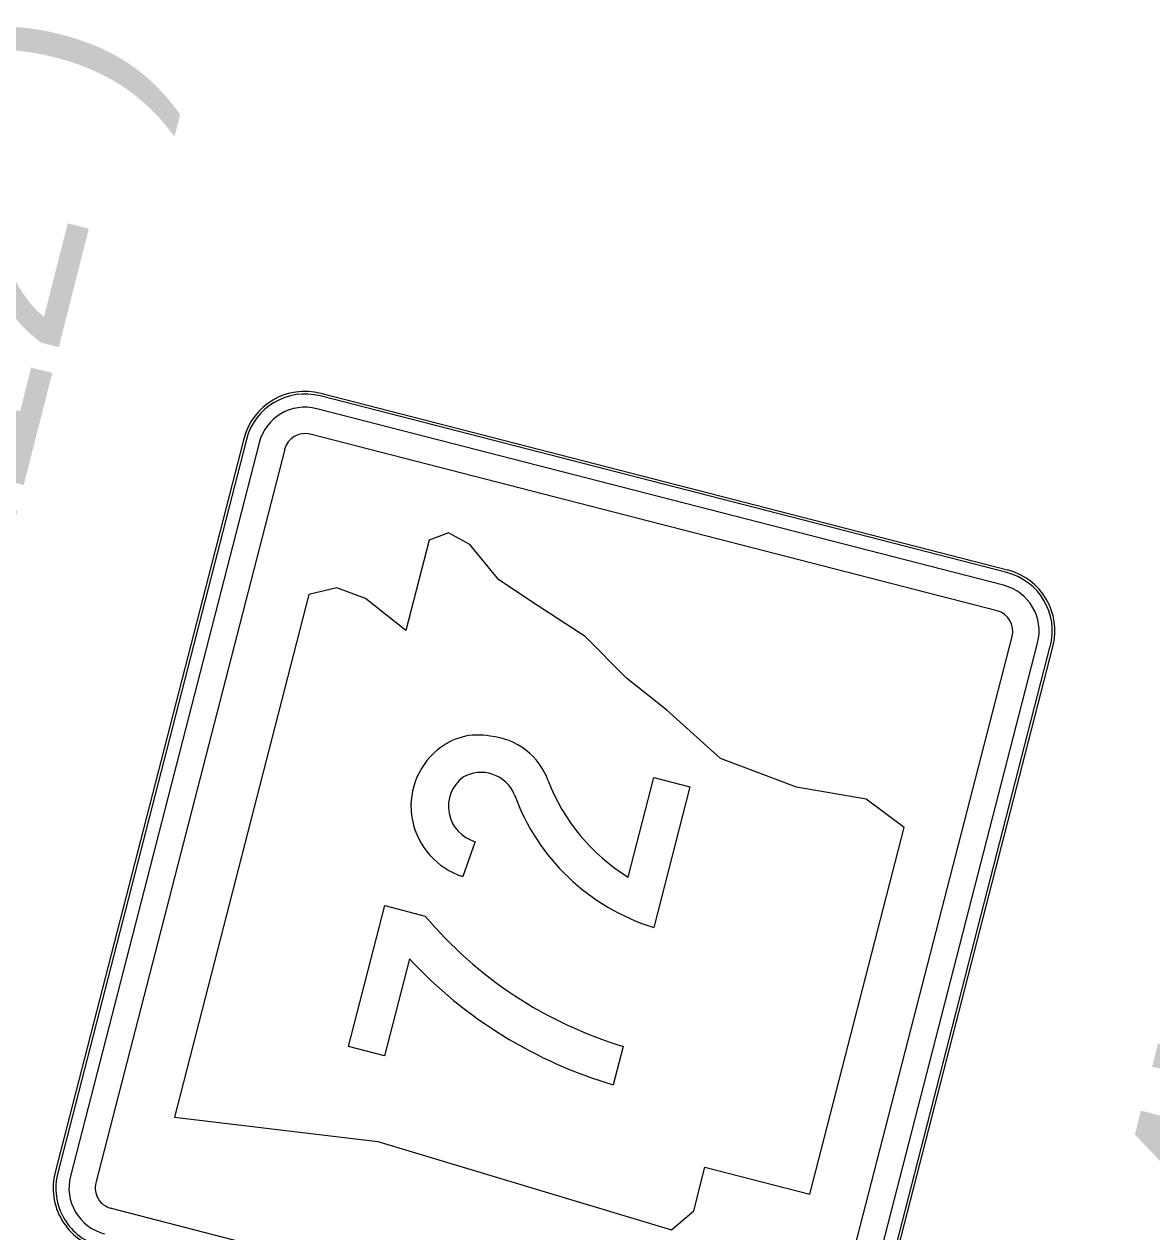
# Model space of a CAD drawing. Extents: x 670257 to 671518, y 737783 to 738188.
# Drawn here: x 670265.72 to 670267.124, y 738128.183 to 738129.688 of the extents above; entities that cross this region are included whole.
import ezdxf

# ---------------------------------------------------------------- set-up
doc = ezdxf.new("R2010")
doc.units = 0
for name, color, linetype in [('Default', 7, 'Continuous'), ('GSBWFILL', 7, 'Continuous'), ('GSCOLORFILL', 7, 'Continuous'), ('GSOUTLINE', 7, 'Continuous')]:
    doc.layers.add(name, color=color, linetype=linetype)

msp = doc.modelspace()

# ---------------------------------------------------------------- linework, layer by layer
at = {"layer": 'GSBWFILL'}
for p, q in [((670266.2816, 738128.6696), (670266.2661, 738128.6263)), ((670266.2816, 738128.6696), (670266.2816, 738128.6696)), ((670266.4658, 738128.4144), (670266.4536, 738128.3667))]:
    msp.add_line(p, q, dxfattribs=at)
for points in [[(670266.4722, 738128.6252), (670266.5042, 738128.7496), (670266.5491, 738128.738), (670266.504, 738128.5626)], [(670266.1238, 738128.4145), (670266.1689, 738128.5899), (670266.2193, 738128.5769)], [(670266.1998, 738128.5236), (670266.1687, 738128.4029), (670266.1238, 738128.4145)]]:
    msp.add_lwpolyline(points, dxfattribs=at)
for centre, major_axis, start_param, end_param in [((670266.2856, 738128.7262), (-0.0749, 0.0193), 4.770536, 5.682551), ((670266.2942, 738128.7196), (-0.0801, 0.0206), 3.717436, 4.888497), ((670266.2944, 738128.7133), (-0.09, 0.0232), 5.661314, 7.792537), ((670266.2891, 738128.7119), (-0.0432, 0.0111), 3.772275, 5.495821), ((670266.2944, 738128.7133), (-0.0448, 0.0115), 5.61065, 7.822407), ((670266.6019, 738128.8302), (-0.2381, 0.0613), 0.613285, 1.263017), ((670266.5835, 738128.8153), (-0.2604, 0.067), 0.591, 1.518699), ((670266.6135, 738128.8984), (-0.4975, 0.128), 0.943176, 1.527268), ((670266.6096, 738128.8942), (-0.5409, 0.1392), 0.994063, 1.535648)]:
    msp.add_ellipse(centre, major_axis=major_axis, ratio=0.985, start_param=start_param, end_param=end_param, dxfattribs=at)
at = {"layer": 'GSCOLORFILL'}
for p, q in [((670266.0884, 738129.225), (670266.0884, 738129.225)), ((670266.9438, 738129.0048), (670266.0884, 738129.225)), ((670266.9446, 738129.008), (670266.0892, 738129.2281)), ((670266.0892, 738129.2281), (670266.0892, 738129.2281)), ((670266.0893, 738129.2281), (670266.0892, 738129.2281)), ((670266.9446, 738129.008), (670266.0893, 738129.2281)), ((670266.0844, 738129.2091), (670266.0843, 738129.2091)), ((670266.9397, 738128.989), (670266.0844, 738129.2091)), ((670266.0762, 738129.1774), (670266.0762, 738129.1773)), ((670266.9316, 738128.9572), (670266.0762, 738129.1773)), ((670265.9935, 738129.1716), (670265.7583, 738128.2577)), ((670265.9935, 738129.1715), (670265.7583, 738128.2577)), ((670265.9967, 738129.1707), (670265.7615, 738128.2568)), ((670266.0125, 738129.1666), (670265.7773, 738128.2528)), ((670265.9935, 738129.1716), (670265.9935, 738129.1715)), ((670265.9967, 738129.1707), (670265.9967, 738129.1708)), ((670266.0125, 738129.1667), (670266.0125, 738129.1666)), ((670266.0443, 738129.1585), (670265.8091, 738128.2446)), ((670266.0443, 738129.1585), (670266.0443, 738129.1585)), ((670266.2243, 738129.0451), (670266.1952, 738128.9327)), ((670266.2243, 738129.0451), (670266.1952, 738128.9327)), ((670266.2484, 738129.0545), (670266.2243, 738129.0451)), ((670266.2484, 738129.0545), (670266.2243, 738129.0451)), ((670266.2748, 738129.0399), (670266.2484, 738129.0545)), ((670266.2748, 738129.0399), (670266.2484, 738129.0545)), ((670266.311, 738128.9957), (670266.2748, 738129.0399)), ((670266.311, 738128.9957), (670266.2748, 738129.0399)), ((670266.9438, 738129.0048), (670266.9439, 738129.0048)), ((670266.9447, 738129.008), (670266.9446, 738129.008)), ((670266.9447, 738129.008), (670266.9446, 738129.008)), ((670266.1092, 738128.9859), (670266.0745, 738128.9774)), ((670266.1092, 738128.9859), (670266.0745, 738128.9774)), ((670266.1449, 738128.9727), (670266.1092, 738128.9859)), ((670266.1449, 738128.9727), (670266.1092, 738128.9859)), ((670266.3592, 738128.9639), (670266.311, 738128.9957)), ((670266.3592, 738128.9639), (670266.311, 738128.9957)), ((670266.9398, 738128.989), (670266.9397, 738128.989)), ((670266.0745, 738128.9774), (670265.9069, 738128.3262)), ((670266.0745, 738128.9774), (670265.9069, 738128.3262)), ((670266.1952, 738128.9327), (670266.1449, 738128.9727)), ((670266.1952, 738128.9327), (670266.1449, 738128.9727)), ((670266.4185, 738128.9253), (670266.3592, 738128.9639)), ((670266.4185, 738128.9253), (670266.3592, 738128.9639)), ((670266.9316, 738128.9572), (670266.9316, 738128.9572)), ((670266.47, 738128.8734), (670266.4185, 738128.9253)), ((670266.47, 738128.8734), (670266.4185, 738128.9253)), ((670266.7153, 738128.0117), (670266.9504, 738128.9253)), ((670266.9505, 738128.9253), (670266.9504, 738128.9253)), ((670266.7471, 738128.0036), (670266.9822, 738128.9171)), ((670266.7629, 738127.9992), (670266.998, 738128.9131)), ((670266.766, 738127.9984), (670267.0012, 738128.9122)), ((670266.766, 738127.9984), (670267.0012, 738128.9122)), ((670266.9822, 738128.9171), (670266.9822, 738128.9172)), ((670266.9981, 738128.9131), (670266.998, 738128.9131)), ((670267.0012, 738128.9122), (670267.0012, 738128.9123)), ((670267.0012, 738128.9122), (670267.0012, 738128.9123)), ((670266.5202, 738128.8333), (670266.47, 738128.8734)), ((670266.5202, 738128.8333), (670266.47, 738128.8734)), ((670266.5871, 738128.7734), (670266.5202, 738128.8333)), ((670266.5871, 738128.7734), (670266.5202, 738128.8333)), ((670266.6817, 738128.7374), (670266.5871, 738128.7734)), ((670266.6817, 738128.7374), (670266.5871, 738128.7734)), ((670266.7688, 738128.7227), (670266.6817, 738128.7374)), ((670266.7688, 738128.7227), (670266.6817, 738128.7374)), ((670266.816, 738128.6872), (670266.7688, 738128.7227)), ((670266.816, 738128.6872), (670266.7688, 738128.7227)), ((670266.6984, 738128.2303), (670266.816, 738128.6872)), ((670266.6984, 738128.2303), (670266.816, 738128.6872)), ((670266.2816, 738128.6696), (670266.2661, 738128.6263)), ((670266.2816, 738128.6696), (670266.2816, 738128.6696)), ((670266.4658, 738128.4144), (670266.4536, 738128.3667)), ((670265.9069, 738128.3262), (670266.1604, 738128.2958)), ((670265.9069, 738128.3262), (670266.1604, 738128.2958)), ((670266.1604, 738128.2958), (670266.5261, 738128.1858)), ((670266.1604, 738128.2958), (670266.5261, 738128.1858)), ((670266.5539, 738128.2096), (670266.5678, 738128.2639)), ((670266.5539, 738128.2096), (670266.5678, 738128.2639)), ((670266.5678, 738128.2639), (670266.6984, 738128.2303)), ((670266.5678, 738128.2639), (670266.6984, 738128.2303)), ((670265.7583, 738128.2577), (670265.7583, 738128.2577)), ((670265.7615, 738128.2569), (670265.7615, 738128.2568)), ((670265.7773, 738128.2528), (670265.7774, 738128.2528)), ((670265.8091, 738128.2446), (670265.8091, 738128.2446)), ((670265.828, 738128.2127), (670265.8279, 738128.2127)), ((670265.828, 738128.2127), (670266.6834, 738127.9926)), ((670266.5261, 738128.1858), (670266.5539, 738128.2096)), ((670266.5261, 738128.1858), (670266.5539, 738128.2096))]:
    msp.add_line(p, q, dxfattribs=at)
for points in [[(670266.4722, 738128.6252), (670266.5042, 738128.7496), (670266.5491, 738128.738), (670266.504, 738128.5626)], [(670266.1238, 738128.4145), (670266.1689, 738128.5899), (670266.2193, 738128.5769)], [(670266.1998, 738128.5236), (670266.1687, 738128.4029), (670266.1238, 738128.4145)]]:
    msp.add_lwpolyline(points, dxfattribs=at)
for centre, major_axis, ratio, start_param, end_param in [((670266.0696, 738129.152), (0.0196, 0.0762), 0.99981, 0, 1.570796), ((670266.0696, 738129.152), (0.0196, 0.0762), 0.99981, 0, 1.570796), ((670266.0696, 738129.152), (0.0188, 0.073), 0.99981, 0, 1.570796), ((670266.0696, 738129.152), (0.0147, 0.0571), 0.99981, 0, 1.570796), ((670266.0696, 738129.152), (0.0065, 0.0254), 0.99981, 0, 1.570796), ((670266.9251, 738128.9319), (0.0188, 0.073), 0.99981, 4.712389, 6.283185), ((670266.9251, 738128.9319), (0.0196, 0.0762), 0.99981, 4.712389, 6.283185), ((670266.9251, 738128.9319), (0.0196, 0.0762), 0.99981, 4.712389, 6.283185), ((670266.9251, 738128.9319), (0.0147, 0.0571), 0.99981, 4.712389, 6.283185), ((670266.9251, 738128.9319), (0.0065, 0.0254), 0.99981, 4.712389, 6.283185), ((670266.2856, 738128.7262), (-0.0749, 0.0193), 0.985, 4.770536, 5.682551), ((670266.2942, 738128.7196), (-0.0801, 0.0206), 0.985, 3.717436, 4.888497), ((670266.2944, 738128.7133), (-0.09, 0.0232), 0.985, 5.661314, 7.792537), ((670266.2891, 738128.7119), (-0.0432, 0.0111), 0.985, 3.772275, 5.495821), ((670266.2944, 738128.7133), (-0.0448, 0.0115), 0.985, 5.61065, 7.822407), ((670266.6019, 738128.8302), (-0.2381, 0.0613), 0.985, 0.613285, 1.263017), ((670266.5835, 738128.8153), (-0.2604, 0.067), 0.985, 0.591, 1.518699), ((670266.6135, 738128.8984), (-0.4975, 0.128), 0.985, 0.943176, 1.527268), ((670266.6096, 738128.8942), (-0.5409, 0.1392), 0.985, 0.994063, 1.535648), ((670265.8345, 738128.2381), (0.0196, 0.0762), 0.99981, 1.570796, 3.141593), ((670265.8345, 738128.2381), (0.0196, 0.0762), 0.99981, 1.570796, 3.141593), ((670265.8345, 738128.2381), (0.0188, 0.073), 0.99981, 1.570796, 3.141593), ((670265.8345, 738128.2381), (0.0147, 0.0571), 0.99981, 1.570796, 3.141593), ((670265.8345, 738128.2381), (0.0065, 0.0254), 0.99981, 1.570796, 3.141593)]:
    msp.add_ellipse(centre, major_axis=major_axis, ratio=ratio, start_param=start_param, end_param=end_param, dxfattribs=at)
at = {"layer": 'GSOUTLINE'}
for p, q in [((670266.2243, 738129.0451), (670266.1952, 738128.9327)), ((670266.2484, 738129.0545), (670266.2243, 738129.0451)), ((670266.2748, 738129.0399), (670266.2484, 738129.0545)), ((670266.311, 738128.9957), (670266.2748, 738129.0399)), ((670266.1092, 738128.9859), (670266.0745, 738128.9774)), ((670266.1449, 738128.9727), (670266.1092, 738128.9859)), ((670266.3592, 738128.9639), (670266.311, 738128.9957)), ((670266.0745, 738128.9774), (670265.9069, 738128.3262)), ((670266.1952, 738128.9327), (670266.1449, 738128.9727)), ((670266.4185, 738128.9253), (670266.3592, 738128.9639)), ((670266.47, 738128.8734), (670266.4185, 738128.9253)), ((670266.5202, 738128.8333), (670266.47, 738128.8734)), ((670266.5871, 738128.7734), (670266.5202, 738128.8333)), ((670266.6817, 738128.7374), (670266.5871, 738128.7734)), ((670266.7688, 738128.7227), (670266.6817, 738128.7374)), ((670266.816, 738128.6872), (670266.7688, 738128.7227)), ((670266.6984, 738128.2303), (670266.816, 738128.6872)), ((670266.2816, 738128.6696), (670266.2661, 738128.6263)), ((670266.2816, 738128.6696), (670266.2816, 738128.6696)), ((670266.4658, 738128.4144), (670266.4536, 738128.3667)), ((670265.9069, 738128.3262), (670266.1604, 738128.2958)), ((670266.1604, 738128.2958), (670266.5261, 738128.1858)), ((670266.5539, 738128.2096), (670266.5678, 738128.2639)), ((670266.5678, 738128.2639), (670266.6984, 738128.2303)), ((670266.5261, 738128.1858), (670266.5539, 738128.2096))]:
    msp.add_line(p, q, dxfattribs=at)
for points in [[(670266.4722, 738128.6252), (670266.5042, 738128.7496), (670266.5491, 738128.738), (670266.504, 738128.5626)], [(670266.1238, 738128.4145), (670266.1689, 738128.5899), (670266.2193, 738128.5769)], [(670266.1998, 738128.5236), (670266.1687, 738128.4029), (670266.1238, 738128.4145)]]:
    msp.add_lwpolyline(points, dxfattribs=at)
for centre, major_axis, start_param, end_param in [((670266.2856, 738128.7262), (-0.0749, 0.0193), 4.770536, 5.682551), ((670266.2942, 738128.7196), (-0.0801, 0.0206), 3.717436, 4.888497), ((670266.2944, 738128.7133), (-0.09, 0.0232), 5.661314, 7.792537), ((670266.2891, 738128.7119), (-0.0432, 0.0111), 3.772275, 5.495821), ((670266.2944, 738128.7133), (-0.0448, 0.0115), 5.61065, 7.822407), ((670266.6019, 738128.8302), (-0.2381, 0.0613), 0.613285, 1.263017), ((670266.5835, 738128.8153), (-0.2604, 0.067), 0.591, 1.518699), ((670266.6135, 738128.8984), (-0.4975, 0.128), 0.943176, 1.527268), ((670266.6096, 738128.8942), (-0.5409, 0.1392), 0.994063, 1.535648)]:
    msp.add_ellipse(centre, major_axis=major_axis, ratio=0.985, start_param=start_param, end_param=end_param, dxfattribs=at)

# ---------------------------------------------------------------- texts
at = {"layer": 'Default'}
for s, p in [('M3-2 (24"X12")', (670265.3002, 738127.4614)), ('M1-5 (24"X24")', (670267.0347, 738127.0171))]:
    msp.add_text(s, height=0.25, rotation=75.7686, dxfattribs=at).set_placement(p)

doc.saveas('drawing.dxf')
